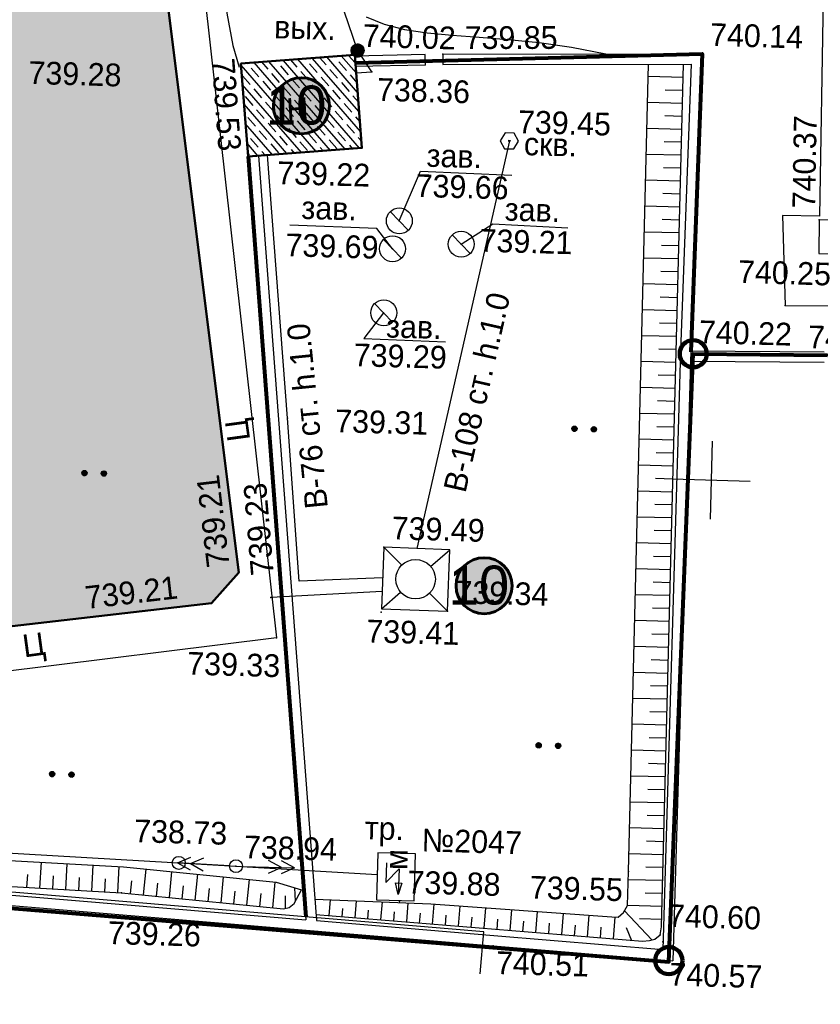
# Model space of a CAD drawing. Header units: millimetres. Extents: x -257011 to 237647566, y 2784933 to 6706507.
# Tile 297 of 451: x 10266826 to 10297659, y 5342287 to 5380212. Entities that reach past the tile are written whole.
import ezdxf

# ---------------------------------------------------------------- set-up
doc = ezdxf.new("R2010")
doc.units = ezdxf.units.MM
doc.header["$LTSCALE"] = 1000
doc.header["$PDMODE"] = 32
doc.header["$PDSIZE"] = 0.3
for name, pattern in [('Д_ТРОТ_ТРУБА', [3, 1.5, -1.5]), ('ДОРОГИ_СТРОЯЩ', [9, 8, -1]), ('ОТКОС_НИЗ', [1.2, 0.2, -1])]:
    doc.linetypes.add(name, pattern=pattern)
for name, color, linetype in [('(001) Сетка', 92, 'Continuous'), ('(002) Рамка', 7, 'Continuous'), ('(004) Точки рельефа', 7, 'Continuous'), ('(007) Здания', 7, 'Continuous'), ('(011) Колодцы', 7, 'Continuous'), ('(013) Газ', 40, 'ИК_Газопровод -------г--------'), ('(014) Водопровод', 5, 'ИК_Водопровод -------в--------'), ('(016) Кабель', 1, 'Continuous'), ('(022) Возд. Линии', 7, 'Continuous'), ('(025) Дорога', 7, 'Continuous'), ('(028) Гидротехн.', 7, 'Continuous'), ('(031) Горизонтали', 42, 'Continuous'), ('(035) Откосы', 7, 'Continuous'), ('(036) Растительность', 7, 'Continuous'), ('(040) Ограда', 7, 'Continuous')]:
    doc.layers.add(name, color=color, linetype=linetype)
doc.layers.add('(032) Горизонтали утолщенные', color=32, linetype='Continuous', lineweight=30)
doc.layers.add('Ф А С А Д', color=250, linetype='Continuous', lineweight=15)
doc.styles.add('BM-431', font='txt')
doc.styles.add('D-431', font='txt', dxfattribs={"width": 2})
doc.styles.add('P-131', font='txt')
doc.styles.add('Roman', font='romans')
doc.styles.add('S', font='txtwr', dxfattribs={"oblique": 15})
doc.styles.get("Standard").update_dxf_attribs({"font": 'ARIALN.TTF'})
doc.styles.add('WMF-Times New Roman0', font='times.ttf')
doc.linetypes.add('FENCELINE2', pattern='A,6.35,-2.54,[132,ltypeshp.shx,S=2.54,R=0,X=-2.54,Y=0],-2.54,25.4', length=36.83)
doc.linetypes.add('KANALIS_K', pattern='A,1,["<",Standard,S=1.8,R=0,X=-0.9,Y=-0.9],3,-1,["К",Standard,S=1.8,R=0,X=-0.9,Y=-0.9],-1,10', length=16)
doc.linetypes.add('ИК_Водопровод -------в--------', pattern='A,9,-0.6,["В",Standard,S=1.2,R=0,X=0,Y=-0.6],-1.2', length=10.8)
doc.linetypes.add('ИК_Воздушка ------- --------', pattern='A,9,-0.6,["Z",Standard,S=1.2,R=70,X=0.6,Y=-0.65],-1', length=10.6)
doc.linetypes.add('ИК_Газопровод -------г--------', pattern='A,9,-0.6,["Г",Standard,S=1.2,R=0,X=0,Y=-0.6],-1.2', length=10.8)
doc.linetypes.add('ОГРАДА_БЕТ', pattern='A,4,["|",Standard,S=0.8,R=0,X=0,Y=-0.8],4', length=8)

# ---------------------------------------------------------------- blocks, each defined once
blk = doc.blocks.new('dhyjfyuk')
at = {"insert": (4414694, -1193420), "char_height": 1400, "width": 60812.6, "attachment_point": 4, "style": 'WMF-Times New Roman0'}
blk.add_mtext('\\pi3453.25486;Samarqand viloyati Toyloq tumani "Хоnсhоrbоg\'" МFY dagi 11-son \\P\\pi1816.32378;maktabni rekonstruksiya qilish. (360 o\'quvchi o\'rinli qo\'shimcha bino \\P\\pi27327.21058;qurish).', dxfattribs=at)
blk = doc.blocks.new('I01171')
blk.add_line((-0.722283, 0.697501), (0.702286, -0.69785))
blk.add_circle((0, 0), 1)
at = {"color": 4, "style": 'S', "oblique": 15}
blk.add_attdef('Z', (1.616431, -1.093486), '', height=2, dxfattribs=at)
blk = doc.blocks.new('U295')
at = {"color": 3}
for p, q in [((-0.05, 0.1), (0.05, 0.1)), ((-0.05, 0), (-0.05, 0.1)), ((0.05, 0), (-0.05, 0)), ((0.05, 0.1), (0.05, 0))]:
    blk.add_line(p, q, dxfattribs=at)
blk.add_lwpolyline([(0.7, 0.05), (0.35, 0.656218), (-0.35, 0.656218), (-0.7, 0.05), (-0.35, -0.556218), (0.35, -0.556218)], close=True, dxfattribs=at)
at = {"color": 4, "style": 'S', "oblique": 15}
blk.add_attdef('Z', (1.328051, -0.575141), '', height=2, dxfattribs=at)
blk = doc.blocks.new('tr')
at = {"layer": '(016) Кабель', "color": 0}
for p, q in [((-0.489, 0.956), (-0.506, -0.544)), ((-0.506, -0.544), (0.506, 0.544)), ((0.506, 0.544), (0.483, -1.456)), ((0.483, -1.456), (0.244, -0.553)), ((0.244, -0.553), (0.744, -0.559)), ((0.744, -0.559), (0.483, -1.456))]:
    blk.add_line(p, q, dxfattribs=at)
blk = doc.blocks.new('*X145')
at = {"color": 0}
for p, q in [((9.61, 5.31), (10.38, 5.31)), ((9.62, 5.32), (10.37, 5.32)), ((9.63, 5.33), (10.37, 5.33)), ((9.64, 5.34), (10.36, 5.34)), ((9.65, 5.35), (10.35, 5.35)), ((9.66, 5.36), (10.34, 5.36)), ((9.67, 5.37), (10.32, 5.37)), ((9.68, 5.38), (10.31, 5.38)), ((9.69, 5.39), (10.3, 5.39)), ((9.71, 5.4), (10.29, 5.4)), ((9.72, 5.41), (10.27, 5.41)), ((9.74, 5.42), (10.26, 5.42)), ((9.75, 5.43), (10.24, 5.43)), ((9.77, 5.44), (10.22, 5.44)), ((9.79, 5.45), (10.2, 5.45)), ((9.82, 5.46), (10.18, 5.46)), ((9.85, 5.47), (10.15, 5.47)), ((9.88, 5.48), (10.11, 5.48)), ((9.94, 5.49), (10.05, 5.49)), ((9.5, 5.08), (10.49, 5.08)), ((9.5, 5.07), (10.49, 5.07)), ((9.5, 5.06), (10.49, 5.06)), ((9.5, 5.05), (10.49, 5.05)), ((9.5, 5.04), (10.49, 5.04)), ((9.5, 5.03), (10.49, 5.03)), ((9.5, 5.02), (10.5, 5.02)), ((9.5, 5.01), (10.5, 5.01)), ((9.5, 5), (10.5, 5)), ((9.5, 4.99), (10.5, 4.99)), ((9.5, 4.98), (10.5, 4.98)), ((9.5, 4.97), (10.5, 4.97)), ((9.5, 4.96), (10.49, 4.96)), ((9.5, 4.95), (10.49, 4.95)), ((9.5, 4.94), (10.49, 4.94)), ((9.5, 4.93), (10.49, 4.93)), ((9.5, 4.92), (10.49, 4.92)), ((9.5, 4.91), (10.49, 4.91)), ((9.5, 4.9), (10.49, 4.9)), ((9.51, 5.12), (10.48, 5.12)), ((9.51, 5.11), (10.48, 5.11)), ((9.51, 5.1), (10.48, 5.1)), ((9.51, 5.09), (10.49, 5.09)), ((9.51, 4.89), (10.49, 4.89)), ((9.51, 4.88), (10.48, 4.88)), ((9.51, 4.87), (10.48, 4.87)), ((9.51, 4.86), (10.48, 4.86)), ((9.52, 5.16), (10.47, 5.16)), ((9.52, 5.15), (10.47, 5.15)), ((9.52, 5.14), (10.47, 5.14)), ((9.52, 5.13), (10.48, 5.13)), ((9.52, 4.85), (10.48, 4.85)), ((9.52, 4.84), (10.47, 4.84)), ((9.52, 4.83), (10.47, 4.83)), ((9.53, 5.18), (10.46, 5.18)), ((9.53, 5.17), (10.46, 5.17)), ((9.53, 4.82), (10.47, 4.82)), ((9.53, 4.81), (10.46, 4.81)), ((9.53, 4.8), (10.46, 4.8)), ((9.54, 5.2), (10.45, 5.2)), ((9.54, 5.19), (10.46, 5.19)), ((9.54, 4.79), (10.45, 4.79)), ((9.54, 4.78), (10.45, 4.78)), ((9.55, 5.22), (10.44, 5.22)), ((9.55, 5.21), (10.45, 5.21)), ((9.55, 4.77), (10.44, 4.77)), ((9.55, 4.76), (10.44, 4.76)), ((9.56, 5.24), (10.43, 5.24)), ((9.56, 5.23), (10.44, 5.23)), ((9.56, 4.75), (10.43, 4.75)), ((9.56, 4.74), (10.43, 4.74)), ((9.57, 5.26), (10.42, 5.26)), ((9.57, 5.25), (10.43, 5.25)), ((9.57, 4.73), (10.42, 4.73)), ((9.58, 5.27), (10.41, 5.27)), ((9.58, 4.72), (10.41, 4.72)), ((9.58, 4.71), (10.41, 4.71)), ((9.59, 5.29), (10.4, 5.29)), ((9.59, 5.28), (10.41, 5.28)), ((9.59, 4.7), (10.4, 4.7)), ((9.6, 5.3), (10.39, 5.3)), ((9.6, 4.69), (10.39, 4.69)), ((9.61, 4.68), (10.39, 4.68)), ((9.61, 4.67), (10.38, 4.67)), ((9.62, 4.66), (10.37, 4.66)), ((9.63, 4.65), (10.36, 4.65)), ((9.64, 4.64), (10.35, 4.64)), ((9.65, 4.63), (10.34, 4.63)), ((9.66, 4.62), (10.33, 4.62)), ((9.67, 4.61), (10.32, 4.61)), ((9.69, 4.6), (10.31, 4.6)), ((9.7, 4.59), (10.29, 4.59)), ((9.71, 4.58), (10.28, 4.58)), ((9.73, 4.57), (10.26, 4.57)), ((9.75, 4.56), (10.25, 4.56)), ((9.76, 4.55), (10.23, 4.55)), ((9.78, 4.54), (10.21, 4.54)), ((9.81, 4.53), (10.18, 4.53)), ((9.83, 4.52), (10.16, 4.52)), ((9.87, 4.51), (10.12, 4.51)), ((9.91, 4.5), (10.08, 4.5))]:
    blk.add_line(p, q, dxfattribs=at)
blk = doc.blocks.new('I01070')
at = {"color": 0}
blk.add_circle((0.05, 0.03), 0.5, dxfattribs=at)
blk.add_blockref('*X145', (-9.95, -4.96), dxfattribs=at)
blk = doc.blocks.new('strela1')
at = {"layer": '(022) Возд. Линии'}
for p, q in [((-2, 0), (-1.5, 0.25)), ((0, 0), (-2, 0)), ((-2, 0), (-1.5, -0.25)), ((-1.5, 0), (-1, 0.25)), ((-1.5, 0), (-1, -0.25))]:
    blk.add_line(p, q, dxfattribs=at)
blk = doc.blocks.new('strela2')
at = {"layer": '(022) Возд. Линии'}
for p, q in [((0, 0), (2, 0)), ((1.5, 0), (1, 0.25)), ((1.5, 0), (1, -0.25)), ((2, 0), (1.5, 0.25)), ((2, 0), (1.5, -0.25))]:
    blk.add_line(p, q, dxfattribs=at)
blk = doc.blocks.new('*U1759')
at = {"layer": '(022) Возд. Линии', "rotation": 358.2772604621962}
blk.add_blockref('strela1', (-0.252, 0.008), dxfattribs=at)
at = {"layer": '(022) Возд. Линии'}
blk.add_blockref('strela2', (0.25, 0), dxfattribs=at)
blk = doc.blocks.new('STOLB')
at = {"layer": '(022) Возд. Линии'}
blk.add_circle((0, 0), 0.25, dxfattribs=at)
blk = doc.blocks.new('*X70')
at = {"color": 0}
for p, q in [((1.8, 2.04), (2.2, 2.04)), ((1.8, 2.03), (2.2, 2.03)), ((1.8, 2.02), (2.2, 2.02)), ((1.8, 2.01), (2.2, 2.01)), ((1.8, 2), (2.2, 2)), ((1.8, 1.99), (2.2, 1.99)), ((1.8, 1.98), (2.2, 1.98)), ((1.8, 1.97), (2.2, 1.97)), ((1.8, 1.96), (2.2, 1.96)), ((1.81, 2.07), (2.19, 2.07)), ((1.81, 2.06), (2.19, 2.06)), ((1.81, 2.05), (2.19, 2.05)), ((1.81, 1.95), (2.19, 1.95)), ((1.81, 1.94), (2.19, 1.94)), ((1.81, 1.93), (2.19, 1.93)), ((1.82, 2.09), (2.18, 2.09)), ((1.82, 2.08), (2.18, 2.08)), ((1.82, 1.92), (2.18, 1.92)), ((1.82, 1.91), (2.18, 1.91)), ((1.83, 2.11), (2.17, 2.11)), ((1.83, 2.1), (2.17, 2.1)), ((1.83, 1.9), (2.17, 1.9)), ((1.83, 1.89), (2.17, 1.89)), ((1.84, 2.12), (2.16, 2.12)), ((1.84, 1.88), (2.16, 1.88)), ((1.85, 2.13), (2.15, 2.13)), ((1.85, 1.87), (2.15, 1.87)), ((1.86, 2.14), (2.14, 2.14)), ((1.86, 1.86), (2.14, 1.86)), ((1.87, 2.15), (2.13, 2.15)), ((1.87, 1.85), (2.13, 1.85)), ((1.88, 2.16), (2.12, 2.16)), ((1.88, 1.84), (2.12, 1.84)), ((1.9, 2.17), (2.11, 2.17)), ((1.9, 1.83), (2.11, 1.83)), ((1.91, 2.18), (2.09, 2.18)), ((1.91, 1.82), (2.09, 1.82)), ((1.94, 2.19), (2.06, 2.19)), ((1.94, 1.81), (2.06, 1.81))]:
    blk.add_line(p, q, dxfattribs=at)
blk = doc.blocks.new('I04100')
blk.add_circle((0, 0), 0.2)
blk.add_blockref('*X70', (-2, -2))
blk = doc.blocks.new('Setka')
at = {"layer": '(001) Сетка'}
for p, q in [((0, 1.5), (0, -1.5)), ((-1.5, 0), (1.5, 0))]:
    blk.add_line(p, q, dxfattribs=at)
blk = doc.blocks.new('kjvklglhl')
at = {"layer": '(004) Точки рельефа'}
for p in [(339.009, 441.211), (325.64, 440.796), (325.744, 440.975), (329.028, 440.916), (321.314, 440.345), (326.312, 440.162), (331.708, 437.648), (321.64, 436.763), (343.7, 434.946), (327.529, 434.451), (329.937, 433.62), (327.298, 433.372), (342.476, 431.613), (327.029, 430.897), (338.903, 429.757), (323.438, 426.735), (327.288, 421.869), (321.731, 420.742), (320.719, 419.528), (322.991, 419.818), (329.811, 419.476), (327.264, 419.364), (323.251, 418.267), (337.062, 409.655), (319.739, 409.495), (321.945, 409.43), (317.568, 408.282), (328.281, 408.253), (338.344, 407.243), (338.465, 406.985), (331.929, 406.641)]:
    blk.add_point(p, dxfattribs=at)
at = {"layer": '(007) Здания'}
for points in [[(260.697, 523.867), (259.102, 523.459), (272.919, 444.041), (279.772, 407.727), (310.568, 407.829), (331.929, 406.641), (338.864, 406.255)], [(329.028, 440.916), (329.04, 440.516)], [(329.04, 440.516), (338.605, 440.799), (338.503, 429.759), (338.464, 406.678)], [(321.64, 436.763), (324.695, 407.444)], [(344.037, 429.856), (338.903, 429.757)], [(325.1, 407.422), (331.951, 407.041), (338.464, 406.678)]]:
    blk.add_lwpolyline(points, dxfattribs=at)
blk.add_lwpolyline([(325.64, 440.796), (321.267, 440.34), (321.64, 436.763), (326.013, 437.219)], close=True, dxfattribs=at)
at = {"layer": '(011) Колодцы'}
for points in [[(327.529, 434.451), (328.301, 436.388), (331.821, 436.33)], [(329.937, 433.62), (331.142, 434.439), (334.028, 434.371)], [(327.298, 433.372), (326.679, 434.129), (323.325, 434.169)], [(327.029, 430.897), (326.298, 429.882), (329.448, 429.851)]]:
    blk.add_lwpolyline(points, dxfattribs=at)
at = {"layer": '(013) Газ', "linetype": 'ИК_Воздушка ------- --------', "ltscale": 0.5, "flags": 128}
blk.add_lwpolyline([(331.464, 405.547), (331.559, 407.174), (310.584, 408.343), (280.33, 408.432), (278.367, 408.415)], dxfattribs=at)
at = {"layer": '(014) Водопровод', "ltscale": 0.5, "flags": 128}
for points in [[(325.711, 440.112), (326.312, 440.162), (325.744, 440.975), (323.361, 447.342), (313.499, 509.603), (261.079, 502.552), (256.511, 532.162)], [(331.683, 437.648), (328.561, 421.856)], [(327.277, 420.685), (324.064, 420.477), (323.438, 426.735), (322.385, 436.841)], [(327.272, 420.167), (322.991, 419.818)]]:
    blk.add_lwpolyline(points, dxfattribs=at)
at = {"layer": '(016) Кабель', "color": 0}
blk.add_lwpolyline([(327.393, 408.285), (328.842, 408.285), (328.842, 408.285), (328.842, 410.1), (327.393, 410.1), (327.393, 408.285)], close=True, dxfattribs=at)
at = {"layer": '(022) Возд. Линии', "color": 1}
blk.add_lwpolyline([(250.311, 530.231), (261.316, 504.709), (269.524, 457.39), (280.83, 410.667), (321.945, 409.43), (327.393, 409.266)], dxfattribs=at)
at = {"layer": '(022) Возд. Линии'}
blk.add_lwpolyline([(319.739, 409.495), (321.945, 409.43)], dxfattribs=at)
at = {"layer": '(025) Дорога', "linetype": 'Д_ТРОТ_ТРУБА', "flags": 128}
blk.add_lwpolyline([(269.368, 515.247), (270.684, 506.001), (279.473, 507.345), (281.553, 506.423), (308.542, 510.883), (312.531, 513.649), (318.524, 513.838), (330.524, 514.19), (333.406, 460.634), (331.811, 454.811, 1.56758), (332.906, 443.73, 0.509364), (333.962, 453.359), (336.672, 456.912), (338.021, 457.657), (347.714, 458.292), (347.773, 448.108), (343.552, 448.203), (343.703, 435.09)], format="xyb", dxfattribs=at)
for points in [[(323.251, 418.267), (300.714, 414.809), (283.138, 412.485), (281.122, 413.564), (275.085, 449.451), (270.84, 474.617), (267.554, 498.57), (282.371, 501.061), (308.67, 505.056), (310.788, 503.765), (314.781, 477.717), (318.108, 454.899), (323.251, 418.267)], [(321.731, 420.742), (316.881, 452.353), (313.048, 477.771), (309.058, 502.896), (307.912, 503.399), (283.734, 499.451), (269.193, 497.303), (272.561, 474.353), (276.62, 450.413), (282.198, 415.2), (283.437, 414.157), (320.719, 419.528), (321.731, 420.742)], [(343.699, 435.09), (342.281, 435.074), (342.476, 431.613), (364.657, 432.152), (364.453, 438.721)]]:
    blk.add_lwpolyline(points, dxfattribs=at)
at = {"layer": '(025) Дорога', "linetype": 'Д_ТРОТ_ТРУБА', "ltscale": 10000, "flags": 128}
blk.add_lwpolyline([(343.7, 434.946), (343.715, 433.647), (344.627, 433.657), (344.612, 434.956)], close=True, dxfattribs=at)
at = {"layer": '(028) Гидротехн.'}
blk.add_lwpolyline([(327.288, 421.869), (327.265, 419.501), (329.811, 419.476), (329.834, 421.844)], close=True, dxfattribs=at)
for points in [[(327.288, 421.869), (327.998, 421.196)], [(329.112, 421.185), (329.834, 421.844)], [(327.265, 419.501), (327.987, 420.16)], [(329.811, 419.476), (329.101, 420.149)]]:
    blk.add_lwpolyline(points, dxfattribs=at)
blk.add_circle((328.55, 420.672), 0.761, dxfattribs=at)
at = {"layer": '(031) Горизонтали', "flags": 128}
blk.add_lwpolyline([(317.699, 464.454), (318.114, 461.525), (318.509, 458.637), (318.88, 455.809), (319.223, 453.066), (319.542, 450.453), (319.841, 448.017), (320.125, 445.808), (320.399, 443.873), (320.666, 442.262), (320.933, 441.022), (321.202, 440.203)], dxfattribs=at)
at = {"layer": '(032) Горизонтали утолщенные'}
blk.add_lwpolyline([(326.033, 442.278), (326.734, 442.006), (327.526, 441.827), (328.406, 441.719), (329.37, 441.655), (330.414, 441.611), (331.533, 441.56), (332.723, 441.475), (333.979, 441.331), (335.298, 441.101)], dxfattribs=at)
at = {"layer": '(035) Откосы'}
for p, q in [((336.957, 440.287), (338.304, 440.291)), ((337.632, 439.79), (338.306, 439.792)), ((336.961, 439.289), (338.307, 439.293)), ((337.635, 438.792), (338.308, 438.794)), ((336.964, 438.291), (338.31, 438.295)), ((337.639, 437.794), (338.311, 437.796)), ((336.968, 437.293), (338.312, 437.297)), ((337.642, 436.796), (338.314, 436.798)), ((336.971, 436.295), (338.315, 436.298)), ((337.645, 435.798), (338.317, 435.799)), ((336.975, 435.297), (338.318, 435.3)), ((337.648, 434.799), (338.319, 434.801)), ((336.978, 434.299), (338.321, 434.302)), ((337.651, 433.801), (338.322, 433.803)), ((336.981, 433.3), (338.323, 433.304)), ((337.654, 432.803), (338.325, 432.805)), ((336.985, 432.302), (338.326, 432.306)), ((337.657, 431.805), (338.328, 431.807)), ((336.988, 431.304), (338.329, 431.308)), ((337.66, 430.807), (338.33, 430.809)), ((336.992, 430.306), (338.332, 430.31)), ((337.663, 429.809), (338.333, 429.811)), ((336.995, 429.308), (338.334, 429.312)), ((337.666, 428.811), (338.336, 428.813)), ((336.999, 428.31), (338.337, 428.314)), ((337.669, 427.813), (338.339, 427.815)), ((337.002, 427.312), (338.34, 427.316)), ((337.672, 426.815), (338.341, 426.816)), ((337.005, 426.314), (338.343, 426.317)), ((337.676, 425.817), (338.344, 425.818)), ((337.009, 425.316), (338.345, 425.319)), ((337.679, 424.818), (338.347, 424.82)), ((337.012, 424.318), (338.348, 424.321)), ((337.682, 423.82), (338.35, 423.822)), ((337.016, 423.319), (338.351, 423.323)), ((337.685, 422.822), (338.352, 422.824)), ((337.019, 422.321), (338.354, 422.325)), ((337.688, 421.824), (338.355, 421.826)), ((337.022, 421.323), (338.356, 421.327)), ((337.691, 420.826), (338.358, 420.828)), ((337.026, 420.325), (338.359, 420.329)), ((337.694, 419.828), (338.361, 419.83)), ((337.029, 419.327), (338.362, 419.331)), ((337.697, 418.83), (338.363, 418.832)), ((337.033, 418.329), (338.365, 418.333)), ((337.7, 417.832), (338.366, 417.834)), ((337.036, 417.331), (338.367, 417.334)), ((337.703, 416.834), (338.369, 416.835)), ((337.04, 416.333), (338.37, 416.336)), ((337.706, 415.835), (338.372, 415.837)), ((337.043, 415.335), (338.373, 415.338)), ((337.71, 414.837), (338.374, 414.839)), ((337.046, 414.336), (338.376, 414.34)), ((337.713, 413.839), (338.377, 413.841)), ((337.05, 413.338), (338.378, 413.342)), ((337.716, 412.841), (338.38, 412.843)), ((337.053, 412.34), (338.381, 412.344)), ((337.719, 411.843), (338.383, 411.845)), ((337.057, 411.342), (338.384, 411.346)), ((337.722, 410.845), (338.385, 410.847)), ((337.06, 410.344), (338.387, 410.348)), ((337.725, 409.847), (338.388, 409.849)), ((314.437, 409.371), (314.409, 408.372)), ((315.436, 409.343), (315.408, 408.343)), ((316.436, 409.315), (316.407, 408.315)), ((317.435, 409.286), (317.407, 408.287)), ((318.476, 409.22), (318.404, 408.222)), ((337.06, 409.346), (338.389, 409.35)), ((313.923, 408.886), (313.909, 408.386)), ((314.923, 408.857), (314.908, 408.358)), ((319.473, 409.148), (319.401, 408.151)), ((320.47, 409.077), (320.398, 408.079)), ((321.467, 409.005), (321.396, 408.008)), ((322.464, 408.934), (322.393, 407.936)), ((323.461, 408.862), (323.39, 407.865)), ((337.724, 408.849), (338.391, 408.851)), ((315.922, 408.829), (315.908, 408.329)), ((316.921, 408.801), (316.907, 408.301)), ((317.941, 408.757), (317.906, 408.258)), ((318.938, 408.685), (318.903, 408.186)), ((319.936, 408.614), (319.9, 408.115)), ((320.933, 408.542), (320.897, 408.044)), ((321.93, 408.471), (321.894, 407.972)), ((324.217, 408.664), (324.266, 408.144)), ((322.927, 408.399), (322.891, 407.901)), ((323.875, 408.343), (323.886, 407.851)), ((325.607, 408.241), (325.574, 407.627)), ((326.606, 408.227), (326.571, 407.574)), ((327.605, 408.213), (327.567, 407.52)), ((328.603, 408.199), (328.564, 407.467)), ((329.602, 408.181), (329.561, 407.413)), ((330.599, 408.137), (330.557, 407.359)), ((331.597, 408.094), (331.554, 407.306)), ((336.949, 408.137), (338.027, 407.038)), ((337.058, 408.348), (338.392, 408.352)), ((326.089, 407.917), (326.072, 407.6)), ((327.087, 407.883), (327.069, 407.547)), ((328.085, 407.849), (328.066, 407.493)), ((329.083, 407.816), (329.062, 407.44)), ((330.08, 407.773), (330.059, 407.386)), ((331.077, 407.724), (331.056, 407.333)), ((332.594, 408.05), (332.551, 407.252)), ((333.591, 408.007), (333.548, 407.199)), ((334.588, 407.963), (334.544, 407.145)), ((335.585, 407.92), (335.541, 407.092)), ((336.583, 407.881), (336.538, 407.038)), ((337.531, 407.85), (338.394, 407.852)), ((332.074, 407.676), (332.052, 407.279)), ((333.071, 407.627), (333.049, 407.225)), ((334.068, 407.579), (334.046, 407.172)), ((335.065, 407.53), (335.043, 407.118)), ((336.062, 407.481), (336.039, 407.065)), ((337.031, 407.485), (337.254, 407))]:
    blk.add_line(p, q, dxfattribs=at)
for points in [[(268.865, 477.481), (274.213, 445.131), (280.153, 409.582), (280.296, 409.238), (280.873, 408.699), (281.111, 408.623), (310.649, 408.479), (317.568, 408.282), (323.826, 407.834), (324.039, 407.896), (324.222, 408.06), (324.497, 408.587)], [(325.076, 407.654), (337.67, 406.977), (337.949, 407.013), (338.153, 407.078), (338.344, 407.243), (338.394, 407.553), (338.303, 440.79)]]:
    blk.add_lwpolyline(points, dxfattribs=at)
at = {"layer": '(035) Откосы', "linetype": 'ОТКОС_НИЗ'}
for points in [[(319.844, 457.028), (319.619, 457.386), (319.514, 458.099), (316.916, 475.502), (311.633, 506.487), (311.551, 506.587), (311.219, 506.757), (310.421, 507.002), (284.551, 503.341), (278.518, 502.26), (265.85, 499.872), (266.688, 495.955), (269.851, 477.647), (275.2, 445.294), (281.12, 409.861), (281.136, 409.822), (281.351, 409.621), (310.666, 409.479), (317.618, 409.281), (323.511, 408.859), (324.497, 408.587)], [(325.014, 408.249), (327.245, 408.218), (329.485, 408.186), (336.47, 407.881), (336.707, 407.881), (336.911, 408.062), (337.054, 408.341), (337.062, 409.655), (336.956, 440.75)]]:
    blk.add_lwpolyline(points, dxfattribs=at)
at = {"layer": '(040) Ограда', "linetype": 'ОГРАДА_БЕТ', "ltscale": 0.5, "flags": 128}
for points in [[(260.797, 523.48), (259.559, 523.163), (273.312, 444.113), (280.104, 408.128), (310.579, 408.229), (324.695, 407.444)], [(329.028, 440.916), (339.009, 441.211), (338.903, 429.757), (338.864, 406.255), (338.864, 406.255)], [(328.35, 440.881), (325.645, 440.744)], [(328.371, 440.482), (328.35, 440.881)], [(328.371, 440.482), (325.665, 440.344)], [(322.037, 436.805), (325.1, 407.422)], [(344.044, 429.456), (338.911, 429.357)]]:
    blk.add_lwpolyline(points, dxfattribs=at)
at = {"layer": '(001) Сетка'}
blk.add_blockref('Setka', (339.817, 424.81), dxfattribs=at)
at = {"layer": '(011) Колодцы', "xscale": 0.5, "yscale": 0.5, "zscale": 0.5}
for p in [(327.534, 434.451), (327.303, 433.372), (329.942, 433.62), (327.034, 430.897)]:
    blk.add_blockref('I01171', p, dxfattribs=at)
at = {"layer": '(014) Водопровод', "color": 0, "linetype": 'Continuous', "xscale": 0.5, "yscale": 0.5, "zscale": 0.5}
blk.add_blockref('I01070', (325.719, 440.955), dxfattribs=at)
at = {"layer": '(016) Кабель', "color": 0, "linetype": 'ByBlock', "xscale": 0.5, "yscale": 0.5, "zscale": 0.5}
blk.add_blockref('tr', (327.98, 409.238), dxfattribs=at)
at = {"layer": '(022) Возд. Линии'}
for name, p in [('STOLB', (319.739, 409.495)), ('*U1759', (321.945, 409.43)), ('STOLB', (321.945, 409.43))]:
    blk.add_blockref(name, p, dxfattribs=at)
at = {"layer": '(028) Гидротехн.', "xscale": 0.5, "yscale": 0.5, "zscale": 0.5}
blk.add_blockref('U295', (331.683, 437.623), dxfattribs=at)
at = {"layer": '(036) Растительность', "linetype": 'Continuous', "xscale": 0.5, "yscale": 0.5, "zscale": 0.5}
for p in [(334.499, 426.643), (335.249, 426.643), (315.685, 424.406), (316.435, 424.406), (333.465, 414.416), (334.215, 414.416), (314.765, 412.78), (315.515, 412.78)]:
    blk.add_blockref('I04100', p, dxfattribs=at)
at = {"layer": '(004) Точки рельефа', "style": 'D-431'}
for s, p in [('740.14', (339.296, 441.526)), ('740.02', (325.927, 441.111)), ('739.28', (313.101, 439.325)), ('738.36', (326.536, 439.054)), ('739.45', (331.996, 437.963)), ('739.22', (322.783, 435.737)), ('739.66', (328.127, 435.395)), ('739.21', (330.647, 433.355)), ('739.69', (323.181, 432.97)), ('740.25', (340.63, 432.43)), ('740.22', (339.191, 430.072)), ('740.41', (343.398, 429.994)), ('739.29', (325.928, 428.809)), ('739.31', (325.285, 426.248)), ('739.49', (327.576, 422.184)), ('739.34', (330.098, 419.791)), ('739.41', (326.712, 418.189)), ('739.33', (319.851, 416.753)), ('738.73', (317.99, 410.244)), ('738.94', (322.233, 409.745)), ('739.88', (328.568, 408.568)), ('739.55', (333.283, 408.5)), ('740.60', (338.632, 407.558)), ('739.26', (317.088, 406.295)), ('740.51', (332.06, 405.56)), ('740.57', (338.749, 405.302))]:
    blk.add_text(s, height=0.875, dxfattribs=at).set_placement(p)
for s, rotation, p in [('739.85', 1.6953, (329.863, 441.141)), ('739.53', 275.9505, (320.133, 440.476)), ('740.37', 90.5903, (343.525, 435.378)), ('739.21', 98.3253, (321.377, 420.981)), ('739.23', 96.4273, (323.085, 420.698)), ('739.21', 8.1989, (315.909, 419.17))]:
    blk.add_text(s, height=0.875, rotation=rotation, dxfattribs=at).set_placement(p)
at = {"layer": '(007) Здания', "color": 0, "linetype": 'Continuous', "style": 'P-131'}
blk.add_text('Н', height=0.88, rotation=5.1862, dxfattribs=at).set_placement((323.108, 438.168))
at = {"layer": '(011) Колодцы', "style": 'BM-431'}
for p in [(328.515, 436.569), (323.752, 434.424), (331.581, 434.581), (327.143, 429.949)]:
    blk.add_text('зав.', height=0.875, dxfattribs=at).set_placement(p)
at = {"layer": '(014) Водопровод', "color": 0, "linetype": 'Continuous', "style": 'BM-431'}
blk.add_text('вых.', height=0.875, dxfattribs=at).set_placement((322.509, 441.348))
for s, rotation, p in [('В-108 ст. h.1.0', 78.8165, (330.373, 424.018)), ('В-76 ст. h.1.0', 97.3247, (325.094, 423.336))]:
    blk.add_text(s, height=0.875, rotation=rotation, dxfattribs=at).set_placement(p)
at = {"layer": '(016) Кабель', "color": 0, "style": 'BM-431'}
blk.add_text('тр.', height=0.875, dxfattribs=at).set_placement((326.862, 410.61))
at = {"layer": '(016) Кабель', "color": 0}
for s, rotation, style, p in [('№2047', 0.0381, 'D-431', (329.068, 410.2)), ('м', 90.6373, 'P-131', (328.548, 409.461))]:
    blk.add_text(s, height=0.875, rotation=rotation, dxfattribs=dict(at, style=style)).set_placement(p)
at = {"layer": '(025) Дорога', "linetype": 'ДОРОГИ_СТРОЯЩ', "style": 'BM-431'}
for rotation, p in [(99.3824, (322.032, 425.864)), (9.3824, (313.566, 417.236))]:
    blk.add_text('Ц', height=0.875, rotation=rotation, dxfattribs=at).set_placement(p)
at = {"layer": '(028) Гидротехн.', "style": 'BM-431'}
blk.add_text('скв.', height=0.875, dxfattribs=at).set_placement((332.249, 437.12))

msp = doc.modelspace()

# ---------------------------------------------------------------- hatches: boundary and pattern name
at = {"linetype": 'KANALIS_K', "ltscale": 1000}
h = msp.add_hatch(dxfattribs=at)
h.set_pattern_fill('JIS_STN_1E', color=252, scale=450, angle=266, style=0)
h.set_pattern_definition([(311, (0, -250067.3), (339.619311, 295.226563), []), (311, (-22.13, -250383.76), (339.619311, 295.226563), [450, -225])])
h.paths.add_polyline_path([(10275618.739, 5374938.458), (10275346.612, 5378524.324), (10279730.707, 5378857.027), (10280002.834, 5375271.162)])
at = {"lineweight": 50}
h = msp.add_hatch(color=1, dxfattribs=at)
h.set_gradient(color1=(255, 255, 255), one_color=1, tint=1)
h.paths.add_polyline_path([(10276594.05, 5376897.743, 1), (10278755.396, 5376897.743, 1)])
h = msp.add_hatch(color=1, dxfattribs=at)
h.set_gradient(color1=(255, 255, 255), one_color=1, tint=1)
h.paths.add_polyline_path([(10283630.799, 5358409.218, 1), (10285792.145, 5358409.218, 1)])
at = {"layer": 'Ф А С А Д', "linetype": 'KANALIS_K', "ltscale": 1000}
h = msp.add_hatch(dxfattribs=at)
h.set_pattern_fill('CROSS', color=92, scale=40, angle=95)
h.set_pattern_definition([(95, (0, -408683.44), (-275.171012, 230.8958947), [127, -381]), (185, (57.72, -408614.65), (-230.8958947, -275.171012), [127, -381])])
h.paths.add_polyline_path([(10254854.628, 5440734.445), (10259744.522, 5441392.481), (10264901.947, 5441392.481), (10267356.196, 5422530.373), (10268183.578, 5416171.536), (10271300.011, 5390655.658), (10275259.575, 5358920.825), (10274213.863, 5357736.149), (10255504.784, 5355575.319), (10236795.706, 5353414.489), (10235586.415, 5354492.005), (10231000.58, 5389847.773), (10227615.702, 5413892.915), (10224894.806, 5436928.395)])

# ---------------------------------------------------------------- linework, layer by layer
at = {"layer": '(002) Рамка', "color": 0, "lineweight": 60, "ltscale": 1000}
for centre in [(10277674.723, 5376897.743), (10284711.472, 5358409.218)]:
    msp.add_circle(centre, 1080.673, dxfattribs=at)
at = {"layer": '(022) Возд. Линии', "color": 6, "linetype": 'Continuous', "lineweight": 140}
for centre in [(10292764.457, 5367344.441), (10291823.843, 5343971.619)]:
    msp.add_circle(centre, 521.317, dxfattribs=at)
at = {"color": 1, "ltscale": 0.1, "const_width": 100}
msp.add_lwpolyline([(10367637.944, 5471125.226), (10339299.453, 5472686.414), (10290114.083, 5473726.548), (10285634.352, 5473821.282), (10257427.233, 5474293.697), (10250729.509, 5473900.836), (10215776.869, 5462987.285), (10233106.932, 5346910.553), (10264254.682, 5346164.692), (10291821.94, 5343924.334), (10292764.457, 5367344.441), (10317690.983, 5367111.95), (10325359.542, 5365515.246), (10326158.328, 5375095.515), (10334361.553, 5374551.776), (10334391.701, 5375006.611), (10342287.801, 5374400.255), (10342234.253, 5373702.932), (10364005.562, 5372146.663), (10366382.939, 5398346.402), (10366639.94, 5403663.442), (10366556.549, 5418928.565), (10367637.944, 5471125.226)], dxfattribs=at)
at = {"color": 5, "linetype": 'FENCELINE2', "lineweight": 80, "ltscale": 0.1}
for points in [[(10217212.007, 5463442.179), (10215776.869, 5462987.285), (10233106.932, 5346910.553), (10264254.682, 5346164.692), (10291821.94, 5343924.334), (10292764.457, 5367344.441), (10297926.029, 5367296.299)], [(10279753.514, 5378556.488), (10293106.295, 5378896.283), (10292677.754, 5367415.077)], [(10275618.739, 5374938.458), (10277840.767, 5345658.407)]]:
    msp.add_lwpolyline(points, dxfattribs=at)
at = {"lineweight": 50, "ltscale": 1000}
for points in [[(10259744.522, 5441392.481), (10264901.947, 5441392.481), (10265470.699, 5437021.342), (10268183.578, 5416171.536), (10271300.011, 5390655.658), (10275259.575, 5358920.825), (10274213.863, 5357736.149), (10255504.784, 5355575.319), (10236795.706, 5353414.489), (10235586.415, 5354492.005), (10231000.58, 5389847.773), (10227615.702, 5413892.915), (10224894.806, 5436928.395), (10259744.522, 5441392.481)], [(10275618.739, 5374938.458), (10275346.612, 5378524.324), (10279730.707, 5378857.027), (10280002.834, 5375271.162), (10275618.739, 5374938.458)]]:
    msp.add_lwpolyline(points, dxfattribs=at)

# ---------------------------------------------------------------- block references
at = {"layer": '(002) Рамка', "lineweight": 50}
msp.add_blockref('dhyjfyuk', (5451778.468, 6541511.679), dxfattribs=at)
at = {"lineweight": 5, "xscale": 999.9999999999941, "yscale": 999.9999999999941, "zscale": 999.9999999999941, "rotation": 358.3893224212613}
msp.add_blockref('kjvklglhl', (9941829.75, 4947388.421), dxfattribs=at)

# ---------------------------------------------------------------- texts
at = {"attachment_point": 4}
for s, insert, char_height, width, style in [('\\pi11644.41958;Samarqand viloyati Toyloq tumani "Хоnсhоrbоg\'" МFY dagi 11-son maktabni rekonstruksiya qilish. \\P\\pi65259.19351;(360 o\'quvchi o\'rinli qo\'shimcha bino qurish).', (9231058.377, 5373609.91), 3500, 224024.15487, 'WMF-Times New Roman0'), ('\\pi18148.64809,t23754.26974,93492.78231;{\\fArial|b0|i0|c0|p34;2.^I \\fArial|b0|i0|c204|p34;Qurilish belgilangan "A" nuqtasidan amalga oshiriladi.}', (9654250.444, 5345925.638), 1484.641859, 79822.57247, 'Roman')]:
    msp.add_mtext(s, dxfattribs=dict(at, insert=insert, char_height=char_height, width=width, style=style))
at = {"color": 250, "char_height": 1500, "width": 156685.73039, "attachment_point": 6, "style": 'Roman'}
for insert in [(10278639.41, 5376912.936, 0), (10285676.158, 5358424.411, 0)]:
    msp.add_mtext('\\pt64500;{\\fArial|b0|i0|c0|p34;10}', dxfattribs=dict(at, insert=insert))

doc.saveas('drawing.dxf')
